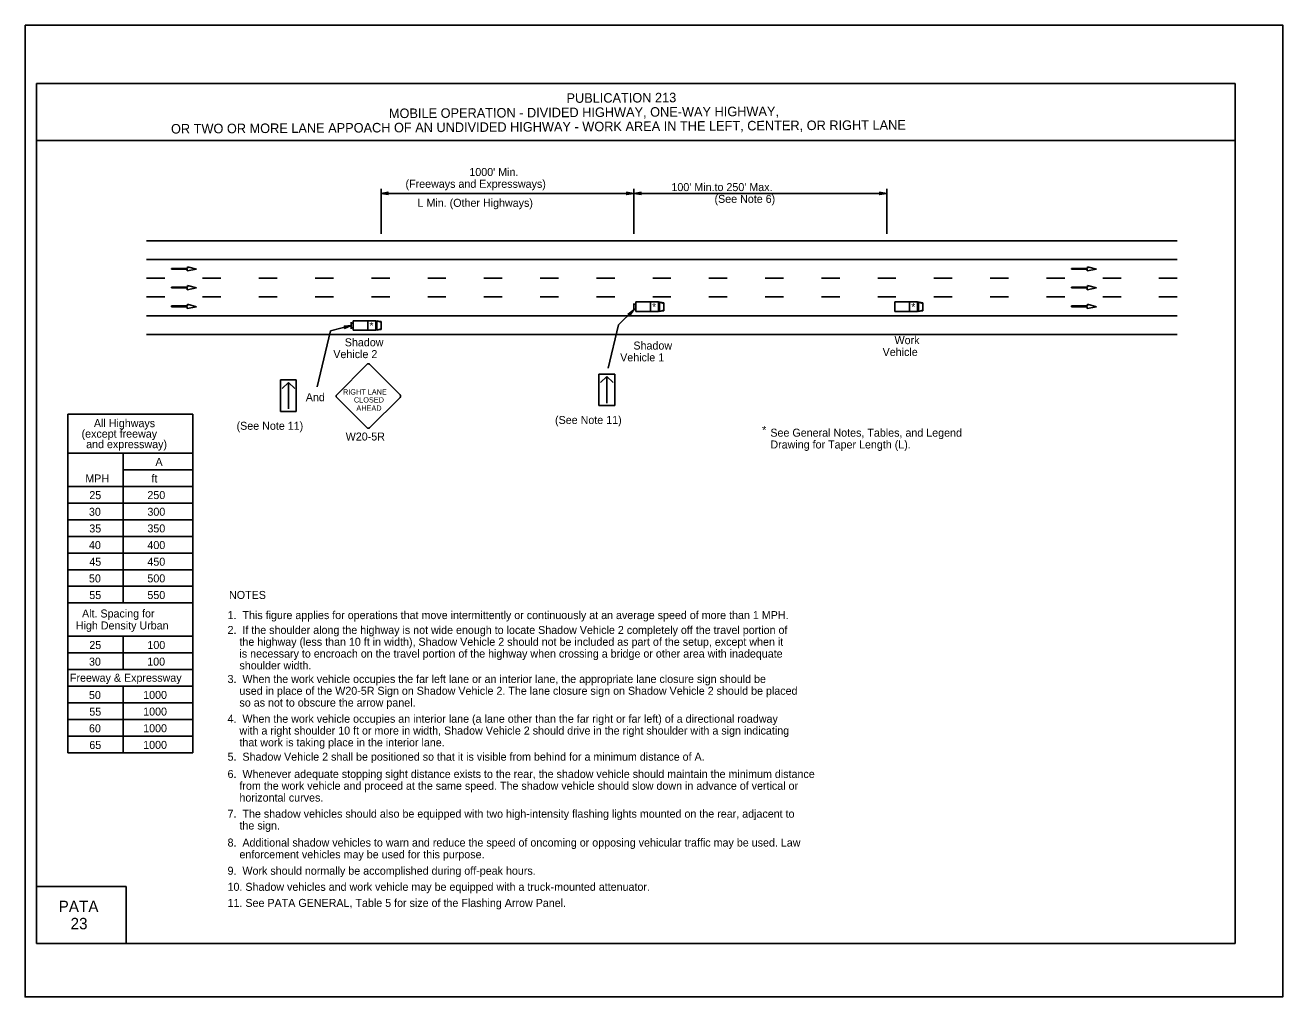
# Model space of a CAD drawing. Extents: x -14145 to -13662, y 30244 to 30661.
# Drawn here: x -13824.17 to -13791.17, y 30370.81 to 30396.31 of the extents above; entities that cross this region are included whole.
import ezdxf

# ---------------------------------------------------------------- set-up
doc = ezdxf.new("R2010")
doc.units = 0
for name, color, linetype in [('1', 7, 'Continuous'), ('10', 7, 'Continuous'), ('2', 7, 'Continuous'), ('3', 7, 'Continuous'), ('4', 7, 'Continuous'), ('61', 7, 'Continuous')]:
    doc.layers.add(name, color=color, linetype=linetype)

msp = doc.modelspace()

# ---------------------------------------------------------------- linework, layer by layer
at = {"layer": '1'}
for p, q in [((-13814.835, 30392.013), (-13814.835, 30390.828)), ((-13808.207, 30392.013), (-13808.207, 30390.828)), ((-13801.568, 30392.013), (-13801.568, 30390.828)), ((-13814.835, 30391.892), (-13808.207, 30391.892)), ((-13808.196, 30391.892), (-13801.568, 30391.892)), ((-13820.992, 30390.65), (-13793.944, 30390.65)), ((-13820.992, 30390.158), (-13793.944, 30390.158)), ((-13820.335, 30389.901), (-13820.335, 30389.923)), ((-13820.335, 30389.923), (-13819.918, 30389.923)), ((-13819.921, 30389.901), (-13820.335, 30389.901)), ((-13819.677, 30389.902), (-13819.921, 30389.856)), ((-13819.921, 30389.856), (-13819.921, 30389.901)), ((-13819.918, 30389.923), (-13819.918, 30389.968)), ((-13819.918, 30389.968), (-13819.677, 30389.902)), ((-13796.719, 30389.901), (-13796.719, 30389.923)), ((-13796.719, 30389.923), (-13796.302, 30389.923)), ((-13796.305, 30389.901), (-13796.719, 30389.901)), ((-13796.061, 30389.902), (-13796.305, 30389.856)), ((-13796.305, 30389.856), (-13796.305, 30389.901)), ((-13796.302, 30389.923), (-13796.302, 30389.968)), ((-13796.302, 30389.968), (-13796.061, 30389.902)), ((-13820.992, 30389.666), (-13820.512, 30389.666)), ((-13820.335, 30389.409), (-13820.335, 30389.431)), ((-13820.335, 30389.431), (-13819.918, 30389.431)), ((-13819.921, 30389.409), (-13820.335, 30389.409)), ((-13819.677, 30389.41), (-13819.921, 30389.364)), ((-13819.921, 30389.364), (-13819.921, 30389.409)), ((-13819.918, 30389.431), (-13819.918, 30389.476)), ((-13819.918, 30389.476), (-13819.677, 30389.41)), ((-13819.516, 30389.666), (-13819.036, 30389.666)), ((-13818.04, 30389.666), (-13817.56, 30389.666)), ((-13816.564, 30389.666), (-13816.084, 30389.666)), ((-13815.088, 30389.666), (-13814.608, 30389.666)), ((-13813.612, 30389.666), (-13813.132, 30389.666)), ((-13812.136, 30389.666), (-13811.656, 30389.666)), ((-13810.66, 30389.666), (-13810.18, 30389.666)), ((-13809.184, 30389.666), (-13808.704, 30389.666)), ((-13807.708, 30389.666), (-13807.228, 30389.666)), ((-13806.232, 30389.666), (-13805.752, 30389.666)), ((-13804.756, 30389.666), (-13804.276, 30389.666)), ((-13803.28, 30389.666), (-13802.8, 30389.666)), ((-13801.804, 30389.666), (-13801.324, 30389.666)), ((-13800.328, 30389.666), (-13799.848, 30389.666)), ((-13798.852, 30389.666), (-13798.372, 30389.666)), ((-13797.376, 30389.666), (-13796.896, 30389.666)), ((-13796.719, 30389.409), (-13796.719, 30389.431)), ((-13796.719, 30389.431), (-13796.302, 30389.431)), ((-13796.305, 30389.409), (-13796.719, 30389.409)), ((-13796.061, 30389.41), (-13796.305, 30389.364)), ((-13796.305, 30389.364), (-13796.305, 30389.409)), ((-13796.302, 30389.431), (-13796.302, 30389.476)), ((-13796.302, 30389.476), (-13796.061, 30389.41)), ((-13795.9, 30389.666), (-13795.42, 30389.666)), ((-13794.424, 30389.666), (-13793.944, 30389.666)), ((-13820.992, 30389.174), (-13820.512, 30389.174)), ((-13819.516, 30389.174), (-13819.036, 30389.174)), ((-13818.04, 30389.174), (-13817.56, 30389.174)), ((-13816.564, 30389.174), (-13816.084, 30389.174)), ((-13815.088, 30389.174), (-13814.608, 30389.174)), ((-13813.612, 30389.174), (-13813.132, 30389.174)), ((-13812.136, 30389.174), (-13811.656, 30389.174)), ((-13810.66, 30389.174), (-13810.18, 30389.174)), ((-13809.184, 30389.174), (-13808.704, 30389.174)), ((-13808.15, 30388.796), (-13808.15, 30389.042)), ((-13807.556, 30389.042), (-13808.15, 30389.042)), ((-13808.15, 30388.796), (-13808.15, 30389.042)), ((-13807.766, 30388.796), (-13807.766, 30389.042)), ((-13807.708, 30389.174), (-13807.228, 30389.174)), ((-13807.556, 30388.796), (-13807.556, 30389.042)), ((-13807.556, 30389.042), (-13807.418, 30389.018)), ((-13806.232, 30389.174), (-13805.752, 30389.174)), ((-13804.756, 30389.174), (-13804.276, 30389.174)), ((-13803.28, 30389.174), (-13802.8, 30389.174)), ((-13801.804, 30389.174), (-13801.324, 30389.174)), ((-13801.351, 30388.796), (-13801.351, 30389.042)), ((-13800.757, 30389.042), (-13801.351, 30389.042)), ((-13800.967, 30388.796), (-13800.967, 30389.042)), ((-13800.757, 30388.796), (-13800.757, 30389.042)), ((-13800.757, 30389.042), (-13800.619, 30389.018)), ((-13800.328, 30389.174), (-13799.848, 30389.174)), ((-13798.852, 30389.174), (-13798.372, 30389.174)), ((-13797.376, 30389.174), (-13796.896, 30389.174)), ((-13795.9, 30389.174), (-13795.42, 30389.174)), ((-13794.424, 30389.174), (-13793.944, 30389.174)), ((-13820.335, 30388.917), (-13820.335, 30388.939)), ((-13820.335, 30388.939), (-13819.918, 30388.939)), ((-13819.921, 30388.917), (-13820.335, 30388.917)), ((-13819.677, 30388.918), (-13819.921, 30388.872)), ((-13819.921, 30388.872), (-13819.921, 30388.917)), ((-13819.918, 30388.939), (-13819.918, 30388.984)), ((-13819.918, 30388.984), (-13819.677, 30388.918)), ((-13808.607, 30388.44), (-13808.2, 30388.832)), ((-13808.2, 30388.832), (-13808.2, 30389.006)), ((-13808.15, 30388.981), (-13808.2, 30388.981)), ((-13808.15, 30388.857), (-13808.2, 30388.857)), ((-13807.556, 30388.796), (-13808.15, 30388.796)), ((-13807.556, 30388.796), (-13807.418, 30388.808)), ((-13807.532, 30389.036), (-13807.418, 30389)), ((-13807.532, 30388.796), (-13807.532, 30389.036)), ((-13807.532, 30388.796), (-13807.418, 30388.826)), ((-13807.418, 30388.808), (-13807.418, 30389.018)), ((-13800.757, 30388.796), (-13801.351, 30388.796)), ((-13800.757, 30388.796), (-13800.619, 30388.808)), ((-13800.733, 30389.036), (-13800.619, 30389)), ((-13800.733, 30388.796), (-13800.733, 30389.036)), ((-13800.733, 30388.796), (-13800.619, 30388.826)), ((-13800.619, 30388.808), (-13800.619, 30389.018)), ((-13796.719, 30388.917), (-13796.719, 30388.939)), ((-13796.719, 30388.939), (-13796.302, 30388.939)), ((-13796.305, 30388.917), (-13796.719, 30388.917)), ((-13796.061, 30388.918), (-13796.305, 30388.872)), ((-13796.305, 30388.872), (-13796.305, 30388.917)), ((-13796.302, 30388.939), (-13796.302, 30388.984)), ((-13796.302, 30388.984), (-13796.061, 30388.918)), ((-13820.992, 30388.682), (-13793.944, 30388.682)), ((-13816.164, 30388.287), (-13815.617, 30388.427)), ((-13815.617, 30388.34), (-13815.617, 30388.514)), ((-13815.567, 30388.489), (-13815.617, 30388.489)), ((-13815.567, 30388.304), (-13815.567, 30388.55)), ((-13814.973, 30388.55), (-13815.567, 30388.55)), ((-13815.183, 30388.304), (-13815.183, 30388.55)), ((-13814.973, 30388.304), (-13814.973, 30388.55)), ((-13814.973, 30388.55), (-13814.835, 30388.526)), ((-13814.949, 30388.544), (-13814.835, 30388.508)), ((-13814.949, 30388.304), (-13814.949, 30388.544)), ((-13814.835, 30388.316), (-13814.835, 30388.526)), ((-13808.877, 30387.307), (-13808.607, 30388.44)), ((-13820.992, 30388.19), (-13793.944, 30388.19)), ((-13816.515, 30386.816), (-13816.164, 30388.287)), ((-13815.567, 30388.365), (-13815.617, 30388.365)), ((-13814.973, 30388.304), (-13815.567, 30388.304)), ((-13814.973, 30388.304), (-13814.835, 30388.316)), ((-13814.949, 30388.304), (-13814.835, 30388.334)), ((-13815.204, 30387.406), (-13815.999, 30386.603)), ((-13814.335, 30386.603), (-13815.138, 30387.406)), ((-13808.704, 30387.15), (-13809.118, 30387.15)), ((-13809.118, 30387.15), (-13809.118, 30386.322)), ((-13809.076, 30386.926), (-13808.911, 30387.085)), ((-13808.745, 30386.926), (-13808.911, 30387.085)), ((-13808.911, 30387.085), (-13808.911, 30386.388)), ((-13808.704, 30386.322), (-13808.704, 30387.15)), ((-13817.06, 30386.997), (-13817.474, 30386.997)), ((-13817.474, 30386.997), (-13817.474, 30386.169)), ((-13817.432, 30386.773), (-13817.267, 30386.932)), ((-13817.101, 30386.773), (-13817.267, 30386.932)), ((-13817.267, 30386.932), (-13817.267, 30386.235)), ((-13817.06, 30386.169), (-13817.06, 30386.997)), ((-13815.999, 30386.537), (-13815.204, 30385.742)), ((-13815.138, 30385.742), (-13814.335, 30386.537)), ((-13823.055, 30377.21), (-13823.055, 30386.095)), ((-13819.777, 30386.095), (-13823.055, 30386.095)), ((-13819.777, 30377.21), (-13819.777, 30386.095)), ((-13817.474, 30386.169), (-13817.06, 30386.169)), ((-13817.267, 30386.169), (-13817.267, 30386.169)), ((-13809.118, 30386.322), (-13808.704, 30386.322)), ((-13808.911, 30386.322), (-13808.911, 30386.322)), ((-13819.777, 30385.077), (-13823.056, 30385.077)), ((-13821.598, 30381.143), (-13821.598, 30385.077)), ((-13819.777, 30384.64), (-13821.598, 30384.64)), ((-13819.777, 30384.203), (-13823.056, 30384.203)), ((-13819.777, 30383.766), (-13823.056, 30383.766)), ((-13819.777, 30383.328), (-13823.056, 30383.328)), ((-13819.777, 30382.891), (-13823.056, 30382.891)), ((-13819.777, 30382.454), (-13823.056, 30382.454)), ((-13819.777, 30382.017), (-13823.056, 30382.017)), ((-13819.777, 30381.58), (-13823.056, 30381.58)), ((-13819.777, 30381.143), (-13823.056, 30381.143)), ((-13819.777, 30380.269), (-13823.056, 30380.269)), ((-13821.598, 30379.395), (-13821.598, 30380.269)), ((-13819.777, 30379.832), (-13823.056, 30379.832)), ((-13819.777, 30379.395), (-13823.056, 30379.395)), ((-13819.777, 30378.958), (-13823.056, 30378.958)), ((-13821.598, 30377.21), (-13821.598, 30378.958)), ((-13819.777, 30378.521), (-13823.056, 30378.521)), ((-13819.777, 30378.084), (-13823.056, 30378.084)), ((-13819.777, 30377.647), (-13823.056, 30377.647)), ((-13819.777, 30377.21), (-13823.055, 30377.21))]:
    msp.add_line(p, q, dxfattribs=at)
for points in [[(-13814.656, 30391.874), (-13814.668, 30391.886), (-13814.836, 30391.892), (-13814.656, 30391.874), (-13814.65, 30391.862), (-13814.836, 30391.892), (-13814.668, 30391.904), (-13814.662, 30391.916), (-13814.836, 30391.892), (-13814.65, 30391.922), (-13814.662, 30391.916)], [(-13808.388, 30391.916), (-13808.376, 30391.898), (-13808.208, 30391.892), (-13808.388, 30391.916), (-13808.394, 30391.922), (-13808.208, 30391.892), (-13808.376, 30391.886), (-13808.382, 30391.868), (-13808.208, 30391.892), (-13808.394, 30391.862), (-13808.382, 30391.868)], [(-13808.017, 30391.874), (-13808.029, 30391.886), (-13808.197, 30391.892), (-13808.017, 30391.874), (-13808.011, 30391.862), (-13808.197, 30391.892), (-13808.029, 30391.904), (-13808.023, 30391.916), (-13808.197, 30391.892), (-13808.011, 30391.922), (-13808.023, 30391.916)], [(-13801.749, 30391.916), (-13801.737, 30391.898), (-13801.569, 30391.892), (-13801.749, 30391.916), (-13801.755, 30391.922), (-13801.569, 30391.892), (-13801.737, 30391.886), (-13801.743, 30391.868), (-13801.569, 30391.892), (-13801.755, 30391.862), (-13801.743, 30391.868)], [(-13808.345, 30388.722), (-13808.328, 30388.718), (-13808.2, 30388.832), (-13808.345, 30388.722), (-13808.353, 30388.725), (-13808.2, 30388.832), (-13808.314, 30388.705), (-13808.313, 30388.692), (-13808.2, 30388.832), (-13808.313, 30388.678), (-13808.313, 30388.692)], [(-13815.797, 30388.403), (-13815.785, 30388.391), (-13815.617, 30388.427), (-13815.797, 30388.403), (-13815.803, 30388.409), (-13815.617, 30388.427), (-13815.779, 30388.373), (-13815.785, 30388.361), (-13815.617, 30388.427), (-13815.791, 30388.349), (-13815.785, 30388.361)]]:
    msp.add_lwpolyline(points, dxfattribs=at)
for centre, start, end in [((-13815.171, 30387.374), 45, 135), ((-13815.966, 30386.571), 135, 225), ((-13814.368, 30386.571), 315, 45), ((-13815.171, 30385.776), 225, 315)]:
    msp.add_arc(centre, 0.0465, start, end, dxfattribs=at)
at = {"layer": '10'}
for p, q in [((-13823.874, 30394.777), (-13792.422, 30394.777)), ((-13823.874, 30372.207), (-13823.874, 30394.777)), ((-13792.422, 30394.777), (-13792.422, 30372.207)), ((-13823.874, 30393.277), (-13792.422, 30393.277)), ((-13823.874, 30373.707), (-13821.524, 30373.707)), ((-13821.524, 30373.707), (-13821.524, 30372.207)), ((-13792.422, 30372.207), (-13823.874, 30372.207))]:
    msp.add_line(p, q, dxfattribs=at)
at = {"layer": '61'}
msp.add_lwpolyline([(-13824.174, 30396.307), (-13791.174, 30396.307), (-13791.174, 30370.807), (-13824.174, 30370.807)], close=True, dxfattribs=at)

# ---------------------------------------------------------------- texts
at = {"layer": '1'}
for p in [(-13807.72, 30388.814), (-13800.92, 30388.814), (-13815.136, 30388.322)]:
    msp.add_text('*', height=0.198, rotation=0.7233, dxfattribs=at).set_placement(p)
for s, height, p in [('RIGHT LANE', 0.1386, (-13815.833, 30386.612)), ('CLOSED', 0.1389, (-13815.548, 30386.404)), ('AHEAD', 0.139, (-13815.483, 30386.187))]:
    msp.add_text(s, height=height, dxfattribs=at).set_placement(p)
at = {"layer": '2'}
for s, p in [("1000' Min.", (-13812.518, 30392.348)), ('(Freeways and Expressways)', (-13814.194, 30392.038)), ("100' Min.to 250' Max. ", (-13807.216, 30391.952)), ('L Min. (Other Highways)', (-13813.878, 30391.539)), ('(See Note 6)', (-13806.086, 30391.642)), ('Shadow', (-13815.787, 30387.879)), ('Work', (-13801.362, 30387.935)), ('Vehicle 2', (-13816.088, 30387.569)), ('Shadow', (-13808.214, 30387.793)), ('Vehicle', (-13801.675, 30387.625)), ('Vehicle 1', (-13808.561, 30387.483)), ('And', (-13816.81, 30386.438)), ('(See Note 11)', (-13818.626, 30385.688)), ('(See Note 11)', (-13810.27, 30385.841)), ('*', (-13804.837, 30385.579)), ('W20-5R', (-13815.763, 30385.406)), ('See General Notes, Tables, and Legend ', (-13804.62, 30385.507)), ('Drawing for Taper Length (L).', (-13804.62, 30385.197)), ('A', (-13820.755, 30384.742)), ('MPH', (-13822.595, 30384.305)), ('ft', (-13820.86, 30384.305)), ('25', (-13822.49, 30383.868)), ('250', (-13820.966, 30383.87)), ('30', (-13822.5, 30383.431)), ('300', (-13820.966, 30383.432)), ('35', (-13822.49, 30382.994)), ('350', (-13820.966, 30382.995)), ('40', (-13822.5, 30382.557)), ('400', (-13820.966, 30382.558)), ('45', (-13822.49, 30382.12)), ('450', (-13820.966, 30382.121)), ('50', (-13822.499, 30381.683)), ('500', (-13820.966, 30381.684)), ('55', (-13822.49, 30381.246)), ('550', (-13820.966, 30381.247)), ('NOTES', (-13818.824, 30381.249)), ('1.  This figure applies for operations that move intermittently or continuously at an average speed of more than 1 MPH.', (-13818.863, 30380.72)), ('2.  If the shoulder along the highway is not wide enough to locate Shadow Vehicle 2 completely off the travel portion of', (-13818.863, 30380.33)), ('25', (-13822.49, 30379.935)), ('100', (-13820.966, 30379.936)), ('100', (-13820.966, 30379.936)), ('100', (-13820.966, 30379.936)), ('100', (-13820.966, 30379.936)), ('    the highway (less than 10 ft in width), Shadow Vehicle 2 should not be included as part of the setup, except when it ', (-13818.863, 30380.02)), ('    is necessary to encroach on the travel portion of the highway when crossing a bridge or other area with inadequate ', (-13818.863, 30379.71)), ('30', (-13822.499, 30379.498)), ('100', (-13820.971, 30379.499)), ('100', (-13820.971, 30379.499)), ('100', (-13820.971, 30379.499)), ('100', (-13820.971, 30379.499)), ('    shoulder width.', (-13818.863, 30379.4)), ('3.  When the work vehicle occupies the far left lane or an interior lane, the appropriate lane closure sign should be ', (-13818.863, 30379.044)), ('50', (-13822.499, 30378.623)), ('1000', (-13821.077, 30378.625)), ('1000', (-13821.077, 30378.625)), ('1000', (-13821.077, 30378.625)), ('1000', (-13821.077, 30378.625)), ('    used in place of the W20-5R Sign on Shadow Vehicle 2. The lane closure sign on Shadow Vehicle 2 should be placed ', (-13818.863, 30378.734)), ('    so as not to obscure the arrow panel.', (-13818.863, 30378.424)), ('55', (-13822.49, 30378.186)), ('1000', (-13821.077, 30378.188)), ('1000', (-13821.077, 30378.188)), ('1000', (-13821.077, 30378.188)), ('1000', (-13821.077, 30378.188)), ('4.  When the work vehicle occupies an interior lane (a lane other than the far right or far left) of a directional roadway ', (-13818.863, 30378)), ('60', (-13822.499, 30377.749)), ('1000', (-13821.077, 30377.751)), ('1000', (-13821.077, 30377.751)), ('1000', (-13821.077, 30377.751)), ('1000', (-13821.077, 30377.751)), ('    with a right shoulder 10 ft or more in width, Shadow Vehicle 2 should drive in the right shoulder with a sign indicating  ', (-13818.863, 30377.69)), ('65', (-13822.49, 30377.312)), ('1000', (-13821.077, 30377.314)), ('1000', (-13821.077, 30377.314)), ('1000', (-13821.077, 30377.314)), ('1000', (-13821.077, 30377.314)), ('    that work is taking place in the interior lane.', (-13818.863, 30377.38)), ('5.  Shadow Vehicle 2 shall be positioned so that it is visible from behind for a minimum distance of A.', (-13818.863, 30377.004)), ('6.  Whenever adequate stopping sight distance exists to the rear, the shadow vehicle should maintain the minimum distance ', (-13818.863, 30376.551)), ('    from the work vehicle and proceed at the same speed. The shadow vehicle should slow down in advance of vertical or ', (-13818.863, 30376.241)), ('    horizontal curves.', (-13818.863, 30375.931)), ('7.  The shadow vehicles should also be equipped with two high-intensity flashing lights mounted on the rear, adjacent to ', (-13818.863, 30375.508)), ('    the sign.', (-13818.863, 30375.198)), ('8.  Additional shadow vehicles to warn and reduce the speed of oncoming or opposing vehicular traffic may be used. Law ', (-13818.863, 30374.751)), ('    enforcement vehicles may be used for this purpose.', (-13818.863, 30374.441)), ('9.  Work should normally be accomplished during off-peak hours.', (-13818.863, 30374.011)), ('10. Shadow vehicles and work vehicle may be equipped with a truck-mounted attenuator.', (-13818.863, 30373.589)), ('11. See PATA GENERAL, Table 5 for size of the Flashing Arrow Panel.', (-13818.863, 30373.167))]:
    msp.add_text(s, height=0.21, dxfattribs=at).set_placement(p)
at = {"layer": '3'}
for s, height, p in [('All Highways', 0.20979, (-13822.37, 30385.757)), ('(except freeway ', 0.21, (-13822.694, 30385.481)), ('and expressway)', 0.21, (-13822.574, 30385.206)), ('Alt. Spacing for', 0.20979, (-13822.681, 30380.762)), ('High Density Urban', 0.20979, (-13822.843, 30380.448)), ('Freeway & Expressway', 0.20979, (-13822.999, 30379.076))]:
    msp.add_text(s, height=height, dxfattribs=at).set_placement(p)
at = {"layer": '4'}
for s, p in [('PUBLICATION 213', (-13809.969, 30394.267)), (' MOBILE OPERATION - DIVIDED HIGHWAY, ONE-WAY HIGHWAY,', (-13814.721, 30393.866)), ('OR TWO OR MORE LANE APPOACH OF AN UNDIVIDED HIGHWAY - WORK AREA IN THE LEFT, CENTER, OR RIGHT LANE', (-13820.346, 30393.462))]:
    msp.add_text(s, height=0.25, rotation=0.31, dxfattribs=at).set_placement(p)
for s, p in [('PATA', (-13823.296, 30373.03)), ('23', (-13822.983, 30372.58))]:
    msp.add_text(s, height=0.3, dxfattribs=at).set_placement(p)

doc.saveas('drawing.dxf')
